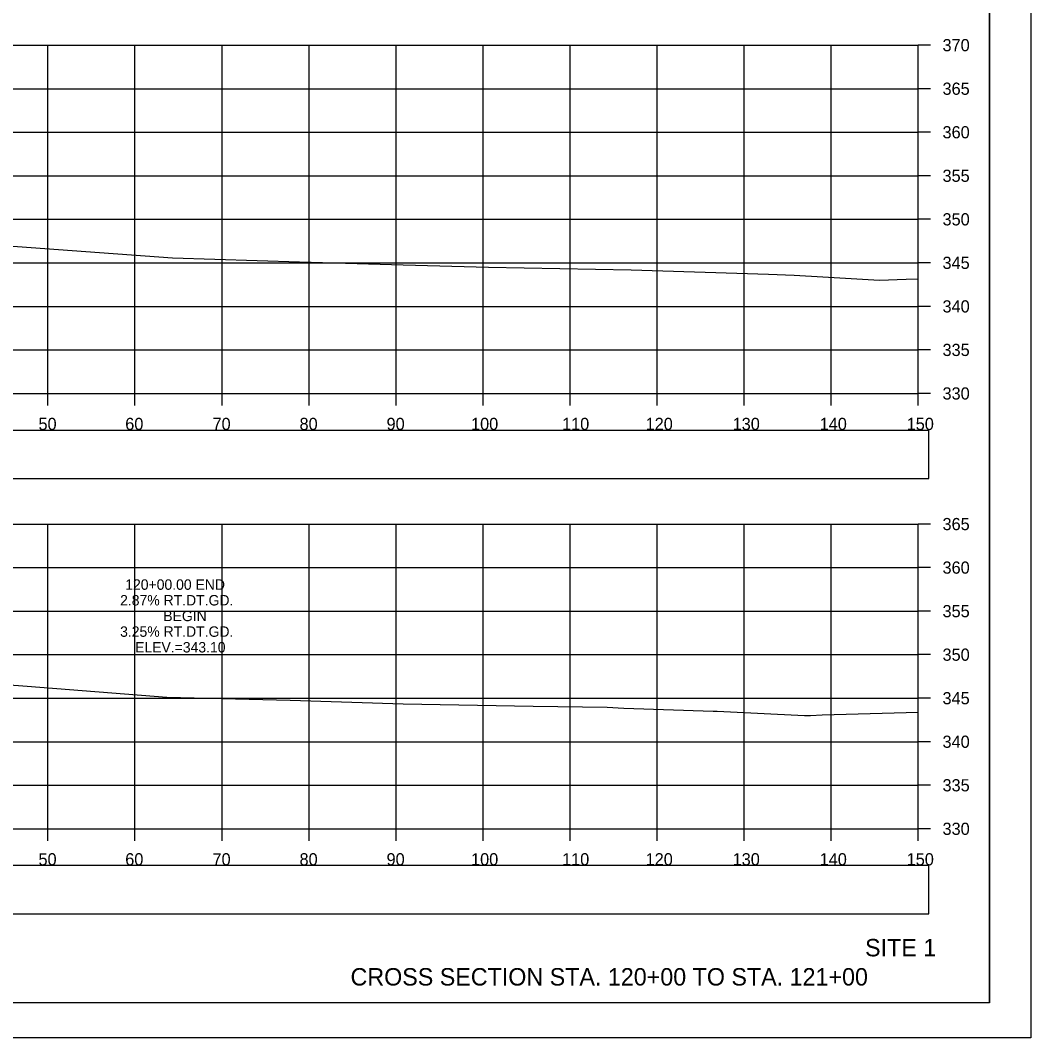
# Model space of a CAD drawing. Extents: x 1376273 to 1384221, y 378927 to 384592.
# Drawn here: x 1377104.6 to 1377220.7, y 380325.2 to 380442 of the extents above; entities that cross this region are included whole.
import ezdxf

# ---------------------------------------------------------------- set-up
doc = ezdxf.new("R2010")
doc.units = 0
for name, color, linetype in [('R_Axis', 7, 'Continuous'), ('R_Axis Annot', 7, 'Continuous'), ('R_Border', 7, 'Continuous'), ('R_Draft', 7, 'Continuous'), ('R_Exist Surface', 7, 'Continuous'), ('R_Grid', 7, 'Continuous'), ('R_No Plot', 7, 'Continuous'), ('R_Xsect Elev', 7, 'Continuous')]:
    doc.layers.add(name, color=color, linetype=linetype)

msp = doc.modelspace()

# ---------------------------------------------------------------- linework, layer by layer
at = {"layer": 'R_Axis'}
for p, q in [((1377207.77, 380399.16), (1377207.77, 380439.16)), ((1377209.17, 380439.16), (1377207.77, 380439.16)), ((1377209.17, 380434.16), (1377207.77, 380434.16)), ((1377209.17, 380429.16), (1377207.77, 380429.16)), ((1377209.17, 380424.16), (1377207.77, 380424.16)), ((1377209.17, 380419.16), (1377207.77, 380419.16)), ((1377209.17, 380414.16), (1377207.77, 380414.16)), ((1377209.17, 380409.16), (1377207.77, 380409.16)), ((1377209.17, 380404.16), (1377207.77, 380404.16)), ((1376907.77, 380399.16), (1377207.77, 380399.16)), ((1377107.77, 380397.76), (1377107.77, 380399.16)), ((1377117.77, 380397.76), (1377117.77, 380399.16)), ((1377127.77, 380397.76), (1377127.77, 380399.16)), ((1377137.77, 380397.76), (1377137.77, 380399.16)), ((1377147.77, 380397.76), (1377147.77, 380399.16)), ((1377157.77, 380397.76), (1377157.77, 380399.16)), ((1377167.77, 380397.76), (1377167.77, 380399.16)), ((1377177.77, 380397.76), (1377177.77, 380399.16)), ((1377187.77, 380397.76), (1377187.77, 380399.16)), ((1377197.77, 380397.76), (1377197.77, 380399.16)), ((1377207.77, 380397.76), (1377207.77, 380399.16)), ((1377209.17, 380399.16), (1377207.77, 380399.16)), ((1377207.77, 380349.16), (1377207.77, 380384.16)), ((1377209.17, 380384.16), (1377207.77, 380384.16)), ((1377209.17, 380379.16), (1377207.77, 380379.16)), ((1377209.17, 380374.16), (1377207.77, 380374.16)), ((1377209.17, 380369.16), (1377207.77, 380369.16)), ((1377209.17, 380364.16), (1377207.77, 380364.16)), ((1377209.17, 380359.16), (1377207.77, 380359.16)), ((1377209.17, 380354.16), (1377207.77, 380354.16)), ((1376907.77, 380349.16), (1377207.77, 380349.16)), ((1377107.77, 380347.76), (1377107.77, 380349.16)), ((1377117.77, 380347.76), (1377117.77, 380349.16)), ((1377127.77, 380347.76), (1377127.77, 380349.16)), ((1377137.77, 380347.76), (1377137.77, 380349.16)), ((1377147.77, 380347.76), (1377147.77, 380349.16)), ((1377157.77, 380347.76), (1377157.77, 380349.16)), ((1377167.77, 380347.76), (1377167.77, 380349.16)), ((1377177.77, 380347.76), (1377177.77, 380349.16)), ((1377187.77, 380347.76), (1377187.77, 380349.16)), ((1377197.77, 380347.76), (1377197.77, 380349.16)), ((1377207.77, 380347.76), (1377207.77, 380349.16)), ((1377209.17, 380349.16), (1377207.77, 380349.16))]:
    msp.add_line(p, q, dxfattribs=at)
at = {"layer": 'R_Axis Annot'}
for points in [[(1376907.2, 380389.4), (1377209.01, 380389.4), (1377209.01, 380394.92), (1376907.2, 380394.92)], [(1376907.2, 380339.4), (1377209.01, 380339.4), (1377209.01, 380344.93), (1376907.2, 380344.93)]]:
    msp.add_lwpolyline(points, close=True, dxfattribs=at)
at = {"layer": 'R_Border'}
for q in [(1377215.95, 380534.62), (1376899.77, 380329.16)]:
    msp.add_line((1377215.95, 380329.16), q, dxfattribs=at)
at = {"layer": 'R_Exist Surface'}
for points in [[(1377097.41, 380416.53), (1377122.09, 380414.74), (1377136.66, 380414.27), (1377148.59, 380413.92), (1377158.41, 380413.67), (1377174.78, 380413.36), (1377190.58, 380412.86), (1377193.51, 380412.76), (1377196.8, 380412.56), (1377203.31, 380412.17), (1377206.4, 380412.28), (1377207.77, 380412.33)], [(1377098.25, 380366.08), (1377105.38, 380365.55), (1377121.44, 380364.29), (1377135.6, 380363.93), (1377148.58, 380363.52), (1377163.53, 380363.26), (1377172.03, 380363.12), (1377173.95, 380363.03), (1377184.2, 380362.68), (1377184.67, 380362.66), (1377194.71, 380362.17), (1377195.4, 380362.18), (1377196.74, 380362.23), (1377207.77, 380362.57)]]:
    msp.add_lwpolyline(points, dxfattribs=at)
at = {"layer": 'R_Grid'}
for p, q in [((1376907.77, 380439.16), (1377207.77, 380439.16)), ((1376907.77, 380439.16), (1377207.77, 380439.16)), ((1377107.77, 380399.16), (1377107.77, 380439.16)), ((1377107.77, 380399.16), (1377107.77, 380439.16)), ((1377117.77, 380399.16), (1377117.77, 380439.16)), ((1377117.77, 380399.16), (1377117.77, 380439.16)), ((1377127.77, 380399.16), (1377127.77, 380439.16)), ((1377127.77, 380399.16), (1377127.77, 380439.16)), ((1377137.77, 380399.16), (1377137.77, 380439.16)), ((1377137.77, 380399.16), (1377137.77, 380439.16)), ((1377147.77, 380399.16), (1377147.77, 380439.16)), ((1377147.77, 380399.16), (1377147.77, 380439.16)), ((1377157.77, 380399.16), (1377157.77, 380439.16)), ((1377157.77, 380399.16), (1377157.77, 380439.16)), ((1377167.77, 380399.16), (1377167.77, 380439.16)), ((1377167.77, 380399.16), (1377167.77, 380439.16)), ((1377177.77, 380399.16), (1377177.77, 380439.16)), ((1377177.77, 380399.16), (1377177.77, 380439.16)), ((1377187.77, 380399.16), (1377187.77, 380439.16)), ((1377187.77, 380399.16), (1377187.77, 380439.16)), ((1377197.77, 380399.16), (1377197.77, 380439.16)), ((1377197.77, 380399.16), (1377197.77, 380439.16)), ((1377207.77, 380399.16), (1377207.77, 380439.16)), ((1377207.77, 380399.16), (1377207.77, 380439.16)), ((1376907.77, 380434.16), (1377207.77, 380434.16)), ((1376907.77, 380434.16), (1377207.77, 380434.16)), ((1376907.77, 380429.16), (1377207.77, 380429.16)), ((1376907.77, 380429.16), (1377207.77, 380429.16)), ((1376907.77, 380424.16), (1377207.77, 380424.16)), ((1376907.77, 380424.16), (1377207.77, 380424.16)), ((1376907.77, 380419.16), (1377207.77, 380419.16)), ((1376907.77, 380419.16), (1377207.77, 380419.16)), ((1376907.77, 380414.16), (1377207.77, 380414.16)), ((1376907.77, 380414.16), (1377207.77, 380414.16)), ((1376907.77, 380409.16), (1377207.77, 380409.16)), ((1376907.77, 380409.16), (1377207.77, 380409.16)), ((1376907.77, 380404.16), (1377207.77, 380404.16)), ((1376907.77, 380404.16), (1377207.77, 380404.16)), ((1376907.77, 380399.16), (1377207.77, 380399.16)), ((1376907.77, 380399.16), (1377207.77, 380399.16)), ((1376907.77, 380384.16), (1377207.77, 380384.16)), ((1376907.77, 380384.16), (1377207.77, 380384.16)), ((1377107.77, 380349.16), (1377107.77, 380384.16)), ((1377107.77, 380349.16), (1377107.77, 380384.16)), ((1377117.77, 380349.16), (1377117.77, 380384.16)), ((1377117.77, 380349.16), (1377117.77, 380384.16)), ((1377127.77, 380349.16), (1377127.77, 380384.16)), ((1377127.77, 380349.16), (1377127.77, 380384.16)), ((1377137.77, 380349.16), (1377137.77, 380384.16)), ((1377137.77, 380349.16), (1377137.77, 380384.16)), ((1377147.77, 380349.16), (1377147.77, 380384.16)), ((1377147.77, 380349.16), (1377147.77, 380384.16)), ((1377157.77, 380349.16), (1377157.77, 380384.16)), ((1377157.77, 380349.16), (1377157.77, 380384.16)), ((1377167.77, 380349.16), (1377167.77, 380384.16)), ((1377167.77, 380349.16), (1377167.77, 380384.16)), ((1377177.77, 380349.16), (1377177.77, 380384.16)), ((1377177.77, 380349.16), (1377177.77, 380384.16)), ((1377187.77, 380349.16), (1377187.77, 380384.16)), ((1377187.77, 380349.16), (1377187.77, 380384.16)), ((1377197.77, 380349.16), (1377197.77, 380384.16)), ((1377197.77, 380349.16), (1377197.77, 380384.16)), ((1377207.77, 380349.16), (1377207.77, 380384.16)), ((1377207.77, 380349.16), (1377207.77, 380384.16)), ((1376907.77, 380379.16), (1377207.77, 380379.16)), ((1376907.77, 380379.16), (1377207.77, 380379.16)), ((1376907.77, 380374.16), (1377207.77, 380374.16)), ((1376907.77, 380374.16), (1377207.77, 380374.16)), ((1376907.77, 380369.16), (1377207.77, 380369.16)), ((1376907.77, 380369.16), (1377207.77, 380369.16)), ((1376907.77, 380364.16), (1377207.77, 380364.16)), ((1376907.77, 380364.16), (1377207.77, 380364.16)), ((1376907.77, 380359.16), (1377207.77, 380359.16)), ((1376907.77, 380359.16), (1377207.77, 380359.16)), ((1376907.77, 380354.16), (1377207.77, 380354.16)), ((1376907.77, 380354.16), (1377207.77, 380354.16)), ((1376907.77, 380349.16), (1377207.77, 380349.16)), ((1376907.77, 380349.16), (1377207.77, 380349.16))]:
    msp.add_line(p, q, dxfattribs=at)
at = {"layer": 'R_No Plot'}
msp.add_line((1376887.37, 380325.18), (1377220.7, 380325.18), dxfattribs=at)
for points in [[(1376887.36, 380538.51), (1377220.7, 380538.51), (1377220.7, 380325.17), (1376887.36, 380325.17)], [(1377133.69, 380534.62), (1377133.69, 380524.74), (1377169.42, 380524.74), (1377169.42, 380521.82), (1377192.62, 380521.82), (1377192.62, 380497.48), (1377215.95, 380497.48), (1377215.95, 380329.16), (1376899.77, 380329.16), (1376899.77, 380534.62)]]:
    msp.add_lwpolyline(points, close=True, dxfattribs=at)

# ---------------------------------------------------------------- texts
at = {"layer": 'R_Axis Annot'}
for s, p in [('370', (1377210.57, 380438.46)), ('365', (1377210.57, 380433.46)), ('360', (1377210.57, 380428.46)), ('355', (1377210.57, 380423.46)), ('350', (1377210.57, 380418.46)), ('345', (1377210.57, 380413.46)), ('340', (1377210.57, 380408.46)), ('335', (1377210.57, 380403.46)), ('330', (1377210.57, 380398.46)), ('50', (1377106.68, 380394.96)), ('60', (1377116.65, 380394.96)), ('70', (1377126.68, 380394.96)), ('80', (1377136.68, 380394.96)), ('90', (1377146.68, 380394.96)), ('100', (1377156.39, 380394.96)), ('110', (1377166.85, 380394.96)), ('120', (1377176.45, 380394.96)), ('130', (1377186.45, 380394.96)), ('140', (1377196.45, 380394.96)), ('150', (1377206.45, 380394.96)), ('365', (1377210.57, 380383.46)), ('360', (1377210.57, 380378.46)), ('355', (1377210.57, 380373.46)), ('350', (1377210.57, 380368.46)), ('345', (1377210.57, 380363.46)), ('340', (1377210.57, 380358.46)), ('335', (1377210.57, 380353.46)), ('330', (1377210.57, 380348.46)), ('50', (1377106.68, 380344.96)), ('60', (1377116.65, 380344.96)), ('70', (1377126.68, 380344.96)), ('80', (1377136.68, 380344.96)), ('90', (1377146.68, 380344.96)), ('100', (1377156.39, 380344.96)), ('110', (1377166.85, 380344.96)), ('120', (1377176.45, 380344.96)), ('130', (1377186.45, 380344.96)), ('140', (1377196.45, 380344.96)), ('150', (1377206.45, 380344.96))]:
    msp.add_text(s, height=1.4, dxfattribs=at).set_placement(p)
at = {"layer": 'R_Draft'}
for s, p in [('SITE 1', (1377201.67, 380334.51)), ('CROSS SECTION STA. 120+00 TO STA. 121+00', (1377142.54, 380331.16))]:
    msp.add_text(s, height=2, dxfattribs=at).set_placement(p)
at = {"layer": 'R_Xsect Elev'}
for s, p in [('120+00.00 END', (1377116.65, 380376.61)), ('2.87% RT.DT.GD.', (1377116.06, 380374.81)), ('BEGIN', (1377121.02, 380373.01)), ('3.25% RT.DT.GD.', (1377116.06, 380371.21)), ('ELEV.=343.10', (1377117.78, 380369.41))]:
    msp.add_text(s, height=1.2, rotation=360, dxfattribs=at).set_placement(p)

doc.saveas('drawing.dxf')
